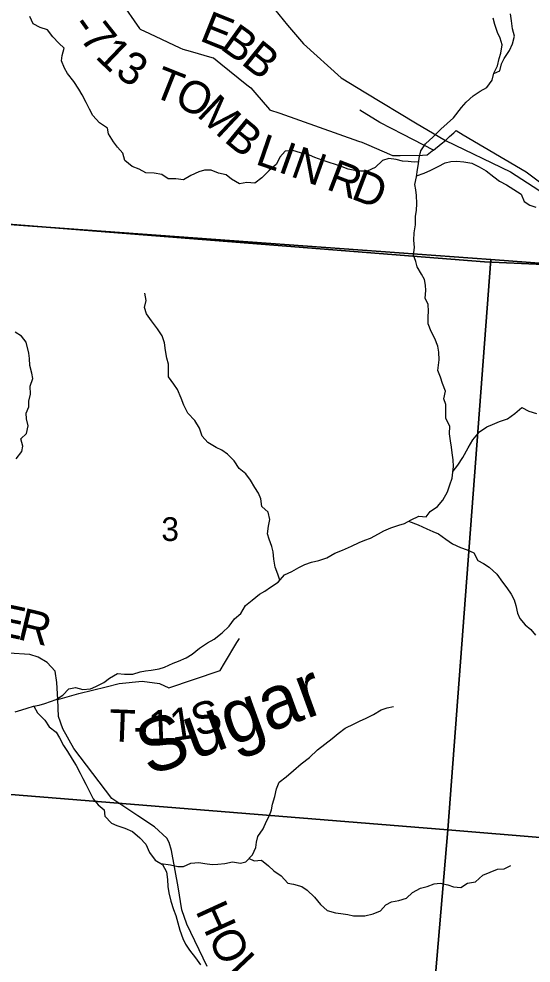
# Model space of a CAD drawing. Extents: x 1715311 to 2083412, y 146837 to 553079.
# Drawn here: x 1968760 to 1973537, y 339371 to 348173 of the extents above; entities that cross this region are included whole.
import ezdxf

# ---------------------------------------------------------------- set-up
doc = ezdxf.new("R2010")
doc.units = 0
for name, color, linetype in [('GM_X_County_Road', 7, 'Continuous'), ('GM_X_Minor_River', 7, 'Continuous'), ('GM_X_Minor_River_Text', 7, 'Continuous'), ('GM_X_Section', 7, 'Continuous'), ('GM_X_Section_Text', 7, 'Continuous'), ('GM_X_Township', 7, 'Continuous'), ('GM_X_Township_Road', 7, 'Continuous'), ('GM_X_Township_Road_Text', 7, 'Continuous'), ('GM_X_Township_ROW', 7, 'Continuous'), ('GM_X_US_Route', 7, 'Continuous')]:
    doc.layers.add(name, color=color, linetype=linetype)

msp = doc.modelspace()

# ---------------------------------------------------------------- linework, layer by layer
at = {"layer": 'GM_X_County_Road'}
msp.add_lwpolyline([(1972738.2, 347039.8), (1972777.2, 347075.4), (1972816.1, 347111), (1972838.6, 347131.6), (1972902.1, 347091.5), (1973491.6, 346746), (1974033.6, 346343.9), (1974080.1, 346361.4)], dxfattribs=at)
at = {"layer": 'GM_X_Minor_River'}
for points in [[(1972489.4, 346840.1), (1972445.4, 346838.1), (1972391.5, 346844), (1972337.6, 346847.8), (1972279.6, 346863.8), (1972211.7, 346871.6), (1972151.8, 346851.5), (1972082, 346789.3), (1972008.2, 346753.1), (1971946.3, 346752.9), (1971894.4, 346760.8), (1971830.4, 346772.7), (1971774.5, 346794.6), (1971712.5, 346816.5), (1971654.6, 346834.5), (1971588.6, 346856.3), (1971520.7, 346880.2), (1971442.7, 346914.1), (1971386.8, 346924), (1971314.8, 346945.9), (1971242.9, 346939.8), (1971195.1, 346885.6), (1971163.3, 346819.4), (1971091.5, 346757.2), (1971025.7, 346691), (1970961.9, 346640.8), (1970886, 346648.6), (1970816.1, 346634.5), (1970742.1, 346680.4), (1970692.1, 346720.3), (1970622.2, 346734.2), (1970554.2, 346762.1), (1970490.3, 346762), (1970438.4, 346747.9), (1970364.6, 346711.7), (1970294.8, 346673.5), (1970224.8, 346683.3), (1970151, 346681.2), (1970093, 346723.1), (1970023, 346735), (1969945.1, 346736.8), (1969881.2, 346772.8), (1969815.2, 346796.7), (1969747.2, 346852.6), (1969729.1, 346920.7), (1969679.1, 346976.6), (1969643, 347028.6), (1969594.9, 347102.6), (1969586.8, 347154.7), (1969510.9, 347204.6), (1969448.8, 347272.6), (1969418.7, 347332.6), (1969388.7, 347394.6), (1969348.6, 347466.6), (1969320.5, 347516.7), (1969272.5, 347588.7), (1969214.4, 347662.6), (1969186.4, 347712.7), (1969158.3, 347782.7), (1969164.2, 347832.8), (1969182, 347900.9), (1969132, 347946.9), (1969078, 348006.9), (1969027.9, 348070.9), (1968958, 348092.7), (1968894, 348126.7), (1968861.9, 348194.7)], [(1972543.4, 345742.8), (1972515.3, 345792.8), (1972473.2, 345862.8), (1972463.2, 345912.9), (1972441.1, 345970.9), (1972448.9, 346043), (1972444.8, 346109.1), (1972446.7, 346177.2), (1972460.5, 346253.3), (1972458.4, 346335.4), (1972468.3, 346387.5), (1972472.1, 346451.6), (1972468, 346525.7), (1972461.9, 346579.8), (1972453.8, 346629.8), (1972467.7, 346699.9), (1972477.5, 346768), (1972487.4, 346822.1), (1972493.3, 346874.2), (1972509.2, 346944.3), (1972553, 347008.5), (1972622.8, 347072.7), (1972694.5, 347145), (1972754.3, 347197.2), (1972812.2, 347249.4), (1972887.9, 347345.6), (1972931.7, 347395.8), (1972995.5, 347456), (1973063.3, 347500.2), (1973125.2, 347534.4), (1973175, 347600.6), (1973190.8, 347668.7), (1973224.7, 347736.9), (1973240.5, 347803), (1973254.4, 347855.1), (1973268.2, 347931.2), (1973248.1, 347993.3), (1973224.1, 348047.3), (1973198, 348121.4), (1973181.9, 348181.4)], [(1973190, 347665.1), (1973244.7, 347688.9), (1973262.6, 347755), (1973286.5, 347805.1), (1973334.2, 347877.3), (1973364.1, 347941.5), (1973381.9, 348013.6), (1973363.8, 348079.6), (1973355.7, 348153.7), (1973345.6, 348219.8)], [(1972469, 346709), (1972539.5, 346736.1), (1972603.4, 346762.3), (1972671.2, 346798.5), (1972735, 346830.6), (1972788.9, 346844.8), (1972844.9, 346846.9), (1972908.8, 346841), (1972984.7, 346827.1), (1973052.7, 346793.2), (1973116.7, 346755.3), (1973188.7, 346699.4), (1973242.7, 346659.4), (1973306.6, 346625.5), (1973374.6, 346583.6), (1973444.6, 346537.7), (1973472.7, 346471.7), (1973526.7, 346437.7), (1973582.6, 346417.8)], [(1968726.2, 341714.3), (1968786.1, 341732.5), (1968838, 341748.6), (1968895.9, 341764.8), (1968947.8, 341774.9), (1969001.7, 341791), (1969053.6, 341809.1), (1969107.5, 341827.2), (1969169.3, 341867.4), (1969227.1, 341927.6), (1969287, 341941.7), (1969356.9, 341921.8), (1969426.8, 341928), (1969478.7, 341950.1), (1969552.5, 341986.3), (1969604.4, 342028.5), (1969678.2, 342070.7), (1969746.1, 342064.8), (1969822, 342065), (1969889.9, 342085.1), (1969941.8, 342095.2), (1969993.7, 342101.3), (1970067.6, 342115.5), (1970119.5, 342129.6), (1970197.3, 342165.8), (1970249.2, 342185.9), (1970321, 342216.1), (1970374.9, 342252.3), (1970444.7, 342306.5), (1970518.5, 342356.7), (1970580.4, 342390.8), (1970656.1, 342451.1), (1970719.9, 342511.3), (1970771.7, 342581.4), (1970829.6, 342629.6), (1970873.4, 342703.8), (1970935.2, 342754), (1971003, 342810.2), (1971054.9, 342838.3), (1971106.7, 342876.5), (1971178.5, 342920.6), (1971236.3, 342990.8), (1971304.2, 343021), (1971372, 343059.2), (1971425.9, 343087.3), (1971489.8, 343109.5), (1971557.6, 343123.6), (1971633.5, 343149.8), (1971705.3, 343194), (1971779.1, 343220.2), (1971860.9, 343258.4), (1971934.8, 343290.6), (1971986.7, 343314.7), (1972038.6, 343332.8), (1972112.4, 343373), (1972164.3, 343399.2), (1972230.1, 343429.3), (1972302, 343453.5), (1972355.9, 343469.6), (1972417.7, 343501.8), (1972489.5, 343538), (1972557.5, 343530.1), (1972595.3, 343582.3), (1972663.1, 343626.5), (1972715, 343686.6), (1972756.7, 343764.8), (1972780.6, 343828.9), (1972802.5, 343891), (1972808.3, 343949.1), (1972812.2, 344001.2), (1972810.1, 344063.3), (1972802, 344129.3), (1972795.9, 344179.4), (1972785.8, 344239.4), (1972775.7, 344305.5), (1972779.6, 344375.6), (1972741.5, 344447.6), (1972743.4, 344511.7), (1972741.3, 344579.8), (1972723.2, 344631.8), (1972739, 344701.9), (1972710.9, 344773.9), (1972690.9, 344834), (1972668.8, 344896), (1972674.7, 344946.1), (1972678.6, 344996.1), (1972676.4, 345066.2), (1972668.3, 345122.3), (1972640.3, 345194.3), (1972604.2, 345258.3), (1972578.1, 345330.4), (1972576, 345394.4), (1972579.9, 345448.5), (1972577.7, 345510.6), (1972549.7, 345570.6), (1972555.5, 345640.7), (1972551.4, 345690.8), (1972543.4, 345742.8)], [(1971193.9, 342939.3), (1971174.4, 342996.7), (1971150.3, 343060.7), (1971138.2, 343136.8), (1971132.1, 343204.9), (1971120, 343254.9), (1971093.9, 343322.9), (1971077.8, 343373), (1971087.7, 343445), (1971099.6, 343507.1), (1971085.5, 343573.2), (1971025.4, 343627.1), (1971017.3, 343699.2), (1970993.2, 343753.2), (1970961.2, 343805.2), (1970919.1, 343873.2), (1970877.1, 343933.2), (1970813.1, 343983.1), (1970767, 344053.1), (1970707, 344115), (1970653, 344153), (1970601, 344178.9), (1970523, 344224.8), (1970469, 344282.8), (1970444.9, 344356.8), (1970400.8, 344428.8), (1970334.8, 344498.8), (1970298.7, 344570.8), (1970272.6, 344638.8), (1970240.5, 344716.8), (1970206.4, 344768.8), (1970156.4, 344834.8), (1970154.3, 344890.9), (1970154.2, 344955), (1970140.1, 345011), (1970126, 345083.1), (1970117.9, 345153.1), (1970095.8, 345217.2), (1970053.7, 345283.2), (1969995.6, 345357.1), (1969951.6, 345425.1), (1969931.5, 345483.2), (1969947.4, 345549.3), (1969933.2, 345615.3)], [(1968733.8, 344073), (1968787.6, 344139.2), (1968797.5, 344189.3), (1968779.4, 344257.3), (1968831.2, 344307.5), (1968845.1, 344379.6), (1968831, 344445.6), (1968826.9, 344497.7), (1968852.8, 344555.8), (1968852.7, 344609.9), (1968868.5, 344676), (1968864.4, 344750.1), (1968890.2, 344820.2), (1968882.1, 344870.3), (1968862, 344942.3), (1968857.9, 345006.4), (1968851.8, 345056.5), (1968827.7, 345160.5), (1968785.6, 345214.5), (1968725.6, 345252.4)], [(1972808.9, 343956.3), (1972854.2, 344013.3), (1972902, 344085.5), (1972951.7, 344173.7), (1972993.5, 344249.9), (1973057.3, 344324.1), (1973125.1, 344370.3), (1973177, 344392.4), (1973242.9, 344420.6), (1973316.7, 344444.8), (1973386.5, 344495), (1973450.3, 344549.2), (1973516.3, 344517.2), (1973586.2, 344493.4)], [(1972393.6, 343489.3), (1972483.7, 343455.9), (1972563.7, 343420), (1972621.6, 343394.1), (1972673.6, 343372.2), (1972741.6, 343322.3), (1972805.6, 343278.3), (1972879.5, 343244.5), (1972939.5, 343222.6), (1973003.5, 343194.7), (1973041.5, 343124.6), (1973093.5, 343094.7), (1973145.5, 343062.8), (1973217.5, 342996.9), (1973271.6, 342922.9), (1973311.6, 342868.9), (1973349.7, 342808.9), (1973379.8, 342758.9), (1973393.8, 342704.9), (1973409.9, 342632.8), (1973432, 342582.8), (1973482, 342524.9), (1973536, 342480.9), (1973578.1, 342429)], [(1968897.9, 341765.1), (1968933.9, 341704.8), (1969002, 341636.8), (1969042, 341572.8), (1969108, 341522.9), (1969140.1, 341470.9), (1969176.2, 341398.9), (1969214.2, 341344.9), (1969258.3, 341273), (1969294.3, 341213), (1969330.4, 341141), (1969356.5, 341091), (1969384.5, 341039), (1969452.7, 340903), (1969500.7, 340847), (1969554.7, 340801), (1969560.8, 340741), (1969622.9, 340675), (1969674.9, 340653.1), (1969746.8, 340629.2), (1969818.7, 340597.4), (1969886.8, 340539.4), (1969942.8, 340479.5), (1969978.9, 340403.5), (1970030.9, 340329.5), (1970098.9, 340291.6), (1970137, 340221.6), (1970147.1, 340151.5), (1970149.2, 340085.5), (1970159.3, 340027.4), (1970175.5, 339949.4), (1970201.6, 339871.3), (1970223.6, 339815.3), (1970243.7, 339745.3), (1970259.8, 339677.2), (1970289.9, 339599.2), (1970314, 339547.2), (1970352.1, 339491.2), (1970408.1, 339421.3), (1970452.2, 339355.3)], [(1970084.3, 340299.8), (1970172.8, 340285.7), (1970242.8, 340271.9), (1970294.7, 340272), (1970364.5, 340302.1), (1970438.4, 340310.3), (1970494.4, 340298.4), (1970562.3, 340290.5), (1970616.2, 340292.6), (1970682.1, 340298.8), (1970752, 340314.9), (1970825.9, 340303.1), (1970877.8, 340315.2), (1970937.6, 340379.4), (1970969.4, 340447.5), (1970975.3, 340499.6), (1970989.2, 340549.7), (1971037, 340623.8), (1971070.8, 340694), (1971096.7, 340746.1), (1971116.6, 340800.2), (1971126.5, 340852.3), (1971148.3, 340924.4), (1971164.1, 340994.5), (1971188, 341058.6), (1971251.8, 341108.8), (1971319.6, 341165), (1971393.4, 341227.2), (1971469.2, 341287.4), (1971544.9, 341359.7), (1971612.7, 341411.9), (1971680.5, 341466.1), (1971736.4, 341512.2), (1971802.2, 341560.4), (1971886, 341600.6), (1971937.9, 341624.8), (1971997.7, 341654.9), (1972067.6, 341687.1), (1972139.4, 341731.3), (1972195.3, 341751.4), (1972255.2, 341763.5)], [(1970907.4, 340347), (1970955.7, 340325.4), (1971023.6, 340329.5), (1971087.6, 340277.6), (1971137.6, 340231.6), (1971205.6, 340185.7), (1971269.6, 340115.8), (1971321.6, 340105.9), (1971397.5, 340086), (1971449.5, 340052.1), (1971517.5, 339986.1), (1971573.6, 339916.2), (1971635.6, 339862.2), (1971711.5, 339838.3), (1971763.4, 339834.5), (1971827.4, 339822.6), (1971879.3, 339810.6), (1971931.2, 339810.8), (1971985.2, 339812.9), (1972063, 339829), (1972132.9, 339857.2), (1972182.7, 339913.4), (1972234.6, 339943.5), (1972304.5, 339955.7), (1972374.3, 339975.8), (1972432.1, 340030), (1972506, 340068.2), (1972567.8, 340086.3), (1972633.7, 340110.5), (1972687.6, 340114.6), (1972761.5, 340100.8), (1972813.5, 340082.8), (1972881.4, 340077), (1972945.3, 340115.1), (1973017.1, 340129.3), (1973086.9, 340189.5), (1973156.8, 340219.7), (1973222.6, 340245.8), (1973284.5, 340250), (1973348.4, 340282.1)]]:
    msp.add_lwpolyline(points, dxfattribs=at)
at = {"layer": 'GM_X_Section'}
for points in [[(1968750.1, 351653.6), (1974119.3, 351259.5), (1973697, 345890.3), (1973160.9, 345929.9), (1968371.3, 346279.5)], [(1967597.2, 346348), (1968371.3, 346279.5), (1973160.9, 345929.9), (1972760.7, 340612.8), (1967181.7, 341063.4)], [(1973160.9, 345929.9), (1973697, 345890.3), (1978816.2, 345484), (1978376, 340148.7), (1972760.7, 340612.8)], [(1967181.7, 341063.4), (1972760.7, 340612.8), (1972308.4, 335313.6), (1966674.1, 335760.9)], [(1972760.7, 340612.8), (1978376, 340148.7), (1977933.7, 334861.5), (1972308.4, 335313.6)]]:
    msp.add_lwpolyline(points, close=True, dxfattribs=at)
at = {"layer": 'GM_X_Township'}
for points in [[(1985738.3, 360944.3), (1985383.8, 356640.2), (1984847.2, 350030.1), (1984507.3, 345999.8), (1984436.4, 345172.5), (1984423, 345015.2), (1982277.8, 345208.6), (1981975, 345225.2), (1981635.9, 345260.4), (1981067.6, 345285.4), (1974501.5, 345814.1), (1974438.7, 345819.2), (1973653.8, 345882.4), (1973102.2, 345907.8), (1968500.1, 346272.2), (1967594.7, 346346.7), (1967018.4, 346390), (1960705.7, 346899.9)], [(1960705.7, 346899.9), (1967018.4, 346390), (1967594.7, 346346.7), (1968500.1, 346272.2), (1973102.2, 345907.8), (1973653.8, 345882.4), (1974438.7, 345819.2), (1974501.5, 345814.1), (1981067.6, 345285.4), (1981635.9, 345260.4), (1981975, 345225.2), (1982277.8, 345208.6), (1984423, 345015.2), (1984006.9, 340156), (1983804.4, 337791.6)]]:
    msp.add_lwpolyline(points, dxfattribs=at)
at = {"layer": 'GM_X_Township_Road'}
for points in [[(1969707.3, 348338.8), (1969885.8, 348083.1), (1969889.6, 348077.7), (1969977.8, 348036.4), (1970260.4, 347904.2), (1970288, 347891.3), (1970358.6, 347871), (1970558.5, 347813.6), (1970574.3, 347809), (1970642.6, 347754.4), (1970886.3, 347559.5), (1970922.7, 347530.5), (1970960.1, 347487), (1971095.9, 347329.5), (1971098.8, 347326), (1971192.6, 347293), (1971928.2, 347033.9), (1971957.7, 347023.4), (1972024.4, 346994.6), (1972215.4, 346912.3), (1972246, 346899.1), (1972316.7, 346900.4), (1972524.6, 346904.3), (1972568.4, 346905.1), (1972615.5, 346942.5), (1972625.9, 346950.8), (1972697, 347007.1), (1972738.2, 347039.8)], [(1969123.3, 341828), (1969317.5, 341883.4), (1969574, 341945.8), (1969695.4, 341977.1), (1969910.4, 341997.9), (1970069.9, 341977.1), (1970157.4, 341937.6), (1970627.7, 342094.5), (1970638.3, 342098), (1970678.5, 342165.8), (1970793.4, 342359.6), (1970816.5, 342398.5)], [(1970514.8, 339339.6), (1970326.4, 339735.2), (1970279.3, 339867), (1970244.8, 340080.5), (1970182, 340419.6), (1970160, 340494.9), (1970141.2, 340535.7), (1970024.8, 340642), (1969868.8, 340742.6), (1969681.5, 340867.4), (1969626, 340905.6), (1969272.4, 341370.2), (1969168.3, 341554), (1969130.2, 341668.4), (1969123.3, 341828), (1969112.9, 341987.5), (1969099, 342091.5), (1969022.7, 342174.7), (1968939.5, 342223.3), (1968863.2, 342247.5), (1968665.5, 342261.4)]]:
    msp.add_lwpolyline(points, dxfattribs=at)
at = {"layer": 'GM_X_Township_ROW'}
msp.add_lwpolyline([(1972625.9, 346950.8), (1972345.1, 347095.1), (1972125.4, 347206.7), (1971940.6, 347321.8)], dxfattribs=at)
at = {"layer": 'GM_X_US_Route'}
msp.add_lwpolyline([(1971062, 348365.4), (1971265.3, 348113.7), (1971414.9, 347940.2), (1971765.9, 347623.9), (1971995.7, 347482.6), (1972458.4, 347204.8), (1972738.2, 347039.8), (1973344, 346746), (1973608.6, 346575.5), (1973865.6, 346369.4), (1974438.7, 345819.2), (1974595.9, 345611.1), (1974738.8, 345358.5), (1975687, 343534.6), (1976340.4, 342534.1), (1977289, 340941.7), (1977418.7, 340678.2), (1977478.7, 340556.5), (1977605.2, 340254.7), (1977662.6, 340062.1), (1977731.6, 339774.7), (1978044.3, 337497)], dxfattribs=at)

# ---------------------------------------------------------------- texts
at = {"layer": 'GM_X_Minor_River_Text'}
msp.add_text('Sugar', height=499.98, rotation=19.99303, dxfattribs=at).set_placement((1969970, 341111.6))
at = {"layer": 'GM_X_Section_Text'}
msp.add_text('3', height=221, rotation=0.00001, dxfattribs=at).set_placement((1970088.6, 343306.2))
at = {"layer": 'GM_X_Township_Road_Text'}
for s, rotation, p in [('E', 338.10707, (1970434.9, 347974.5)), ('-', 305.5713, (1969236.7, 348105.7)), ('7', 308.38845, (1969318.1, 347992.7)), ('B', 324.3979, (1970626.6, 347899.9)), ('1', 316.24446, (1969463, 347814.7)), ('B', 321.11894, (1970823.3, 347759.2)), ('3', 327.23548, (1969645.7, 347648.1)), ('T', 338.3108, (1969990.5, 347458.7)), ('O', 333.39422, (1970192.9, 347378.5)), ('M', 316.79011, (1970410.1, 347273.4)), ('B', 320.56642, (1970663.6, 347036.2)), ('L', 340.97641, (1970955.3, 346823)), ('I', 340.40971, (1971166.7, 346750.1)), ('N', 340.3773, (1971282.7, 346708.8)), ('R', 339.11689, (1971616.6, 346589.3)), ('D', 339.05298, (1971846.7, 346501.5)), ('E', 348.06897, (1968520.1, 342439.1)), ('R', 346.41151, (1968737.4, 342393.3)), ('S', 17.75031, (1970424, 341478.1)), ('T', 357.77945, (1969596.7, 341438.7)), ('1', 2.31541, (1969970.1, 341427.4)), ('1', 8.66216, (1970190.8, 341438.4)), ('-', 358.80917, (1969826.8, 341429.8)), ('H', 294.54948, (1970403, 339858.5)), ('O', 296.60571, (1970517.7, 339607.8)), ('L', 313.40137, (1970690.9, 339293.4))]:
    msp.add_text(s, height=300, rotation=rotation, dxfattribs=at).set_placement(p)

doc.saveas('drawing.dxf')
